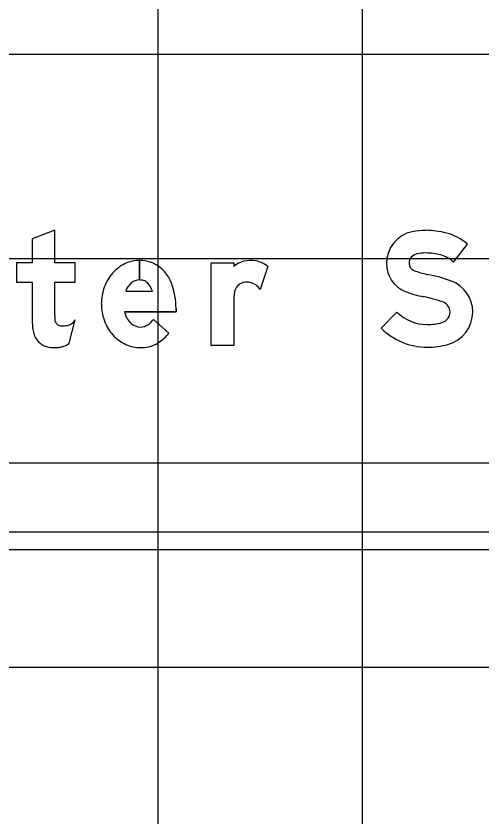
# Model space of a CAD drawing. Extents: x 1797809 to 2198143, y 249608 to 1237864.
# Drawn here: x 2196323.32 to 2196327.88, y 1237191.64 to 1237199.48 of the extents above; entities that cross this region are included whole.
import ezdxf

# ---------------------------------------------------------------- set-up
doc = ezdxf.new("R2010")
doc.units = 0
for name, color, linetype in [('GSBWFILL', 7, 'Continuous'), ('GSCOLORFILL', 7, 'Continuous'), ('GSOUTLINE', 7, 'Continuous'), ('GSSHT', 7, 'Continuous')]:
    doc.layers.add(name, color=color, linetype=linetype)

msp = doc.modelspace()

# ---------------------------------------------------------------- linework, layer by layer
at = {"layer": 'GSBWFILL'}
for p, q in [((2196324.5242, 1237197.0873), (2196324.5242, 1237196.8961)), ((2196324.5242, 1237196.8961), (2196324.5242, 1237197.0873)), ((2196325.7799, 1237197.0289), (2196325.7048, 1237196.8036)), ((2196324.389, 1237196.785), (2196324.6515, 1237196.785)), ((2196323.8374, 1237196.2766), (2196323.8957, 1237196.5061)), ((2196324.6604, 1237196.5104), (2196324.8121, 1237196.3761))]:
    msp.add_line(p, q, dxfattribs=at)
for points in [[(2196323.6962, 1237196.5497), (2196323.6962, 1237196.8739), (2196323.8957, 1237196.8739), (2196323.8957, 1237197.0651), (2196323.6962, 1237197.0651), (2196323.6962, 1237197.3838), (2196323.4746, 1237197.2997), (2196323.4746, 1237197.0651), (2196323.3194, 1237197.0651), (2196323.3194, 1237196.8739), (2196323.4746, 1237196.8739), (2196323.4746, 1237196.4828)], [(2196327.5976, 1237197.0718), (2196327.7347, 1237197.2467)], [(2196325.4474, 1237196.7034), (2196325.4474, 1237196.256), (2196325.2257, 1237196.256), (2196325.2257, 1237197.0651), (2196325.4474, 1237197.0651), (2196325.4474, 1237197.0289)], [(2196324.8821, 1237196.6171), (2196324.8821, 1237196.5855), (2196324.3763, 1237196.5855)], [(2196327.0443, 1237196.5818), (2196326.8882, 1237196.4243)]]:
    msp.add_lwpolyline(points, dxfattribs=at)
for centre, major_axis, ratio, start_param, end_param in [((2196327.2584, 1237197.0574), (0, 0.3175), 0.999994, 0.202758, 1.570796), ((2196327.326, 1237196.7289), (0, 0.6529), 0.999994, 0, 0.202758), ((2196327.326, 1237196.5812), (0, 0.8007), 0.999994, 6.026234, 6.283185), ((2196327.4003, 1237196.8639), (0, 0.5083), 0.999994, 5.565152, 6.026234), ((2196327.2584, 1237197.0574), (0, 0.0958), 0.999994, 0.202758, 1.570796), ((2196327.326, 1237196.7289), (0, 0.4312), 0.999994, 0, 0.202758), ((2196327.326, 1237196.5812), (0, 0.579), 0.999994, 6.026234, 6.283185), ((2196327.4003, 1237196.8639), (0, 0.2866), 0.999994, 5.523837, 6.026234), ((2196324.5467, 1237196.7114), (0, 0.381), 0.999997, 0.44196, 0.851746), ((2196324.5242, 1237196.759), (0, 0.3283), 0.999997, 0, 0.44196), ((2196324.5242, 1237196.759), (0, 0.3283), 0.999997, 5.868518, 6.283016), ((2196324.5159, 1237196.746), (0, 0.3436), 0.999997, 5.061282, 5.861635), ((2196325.6702, 1237196.7336), (0, 0.37), 0.999996, 0.443663, 0.646229), ((2196325.5827, 1237196.9176), (0, 0.1662), 0.999996, 0.24142, 0.443663), ((2196325.6112, 1237196.8019), (0, 0.2854), 0.999996, 6.103268, 6.524606), ((2196325.6176, 1237196.8373), (0, 0.2494), 0.999996, 5.846069, 6.103268), ((2196325.5922, 1237196.7828), (0, 0.3096), 0.999996, 5.631644, 5.846069), ((2196327.2351, 1237197.0574), (0, 0.2941), 0.999994, 1.570796, 2.761249), ((2196327.2351, 1237197.0574), (0, 0.0725), 0.999994, 1.570796, 2.761249), ((2196324.5819, 1237196.6806), (0, 0.4277), 0.999997, 0.851746, 1.222943), ((2196327.4766, 1237197.6616), (0, 0.7231), 0.999994, 2.761249, 2.95744), ((2196324.5242, 1237196.7676), (0, 0.1285), 0.999997, 0, 0.684319), ((2196324.5242, 1237196.7471), (0, 0.149), 0.999997, 6.008019, 6.282813), ((2196324.5421, 1237196.8105), (0, 0.0831), 0.999997, 5.468651, 6.008019), ((2196327.0971, 1237195.6242), (0, 1.3493), 0.999994, 5.918637, 6.099033), ((2196327.4631, 1237196.5832), (0, 0.3229), 0.999994, 4.712389, 5.918637), ((2196324.637, 1237196.6606), (0, 0.4864), 0.999997, 1.222943, 1.570796), ((2196324.5556, 1237196.7343), (0, 0.1741), 0.999997, 0.703138, 1.275447), ((2196324.4429, 1237196.717), (0, 0.2194), 0.999997, 5.027692, 5.468651), ((2196324.1617, 1237196.6171), (0, 0.7204), 0.999997, 4.712389, 5.061282), ((2196325.5651, 1237196.7637), (0, 0.1108), 0.999996, 0.293855, 1.188904), ((2196325.5673, 1237196.7565), (0, 0.1184), 0.999996, 0.067293, 0.293855), ((2196325.5712, 1237196.6976), (0, 0.1773), 0.999996, 6.094384, 6.350479), ((2196325.5759, 1237196.722), (0, 0.1525), 0.999996, 5.27661, 6.094384), ((2196325.9172, 1237196.7028), (0, 0.4698), 0.999996, 1.445958, 1.569673), ((2196325.6228, 1237196.7405), (0, 0.173), 0.999996, 1.188904, 1.450084), ((2196327.4766, 1237197.6616), (0, 0.9448), 0.999994, 2.761249, 2.95744), ((2196327.0971, 1237195.6242), (0, 1.1277), 0.999994, 5.918637, 6.099033), ((2196324.6225, 1237196.6606), (0, 0.4718), 0.999997, 1.570796, 1.928626), ((2196327.4631, 1237196.5832), (0, 0.1012), 0.999994, 4.712389, 5.918637), ((2196324.5893, 1237196.6325), (0, 0.2181), 0.999997, 1.788032, 2.378697), ((2196327.3395, 1237196.8796), (0, 0.4193), 0.999994, 2.360607, 3.141593), ((2196327.4567, 1237196.5832), (0, 0.1076), 0.999994, 3.401517, 4.712389), ((2196327.4567, 1237196.5832), (0, 0.3293), 0.999994, 3.401517, 4.712389), ((2196325.0838, 1237196.5497), (0, 1.3876), 0.999998, 1.570796, 1.606005), ((2196323.7599, 1237196.5117), (0, 0.0637), 0.999998, 1.74085, 2.407828), ((2196323.7498, 1237196.6149), (0, 0.182), 0.999998, 3.756278, 4.071638), ((2196324.5802, 1237196.6448), (0, 0.4267), 0.999997, 1.928626, 2.305123), ((2196324.525, 1237196.5941), (0, 0.1591), 0.999997, 3.209537, 4.158837), ((2196323.9047, 1237196.4828), (0, 0.4301), 0.999998, 1.570796, 1.830698), ((2196323.7619, 1237196.5139), (0, 0.0667), 0.999998, 2.407828, 3.141593), ((2196323.7619, 1237196.7972), (0, 0.3501), 0.999998, 3.141593, 3.310762), ((2196323.8068, 1237196.5341), (0, 0.0831), 0.999998, 3.310762, 3.756278), ((2196324.5378, 1237196.5796), (0, 0.1442), 0.999997, 2.383204, 3.128268), ((2196327.3395, 1237196.8796), (0, 0.641), 0.999994, 2.360607, 3.141593), ((2196327.3395, 1237197.024), (0, 0.5638), 0.999994, 3.141593, 3.401517), ((2196323.6631, 1237196.4185), (0, 0.1801), 0.999998, 1.830698, 2.869526), ((2196324.5532, 1237196.6204), (0, 0.3903), 0.999997, 2.305123, 2.711411), ((2196324.4872, 1237196.6307), (0, 0.4128), 0.999997, 3.710413, 4.047817), ((2196323.6891, 1237196.4947), (0, 0.2637), 0.999998, 3.427755, 3.738844), ((2196324.5358, 1237196.5826), (0, 0.3487), 0.999997, 2.711411, 3.141593), ((2196324.5453, 1237196.5397), (0, 0.3048), 0.999997, 3.35931, 3.710413), ((2196327.3395, 1237197.024), (0, 0.7854), 0.999994, 3.141593, 3.401517), ((2196323.6962, 1237196.5374), (0, 0.3035), 0.999998, 2.869526, 3.141593), ((2196323.6962, 1237196.671), (0, 0.4371), 0.999998, 3.141593, 3.205734), ((2196323.7127, 1237196.4145), (0, 0.1801), 0.999998, 3.205734, 3.427755), ((2196324.5358, 1237196.5826), (0, 0.3487), 0.999997, 3.141593, 3.35931)]:
    msp.add_ellipse(centre, major_axis=major_axis, ratio=ratio, start_param=start_param, end_param=end_param, dxfattribs=at)
at = {"layer": 'GSCOLORFILL'}
for p, q in [((2196324.5242, 1237197.0873), (2196324.5242, 1237196.8961)), ((2196324.5242, 1237196.8961), (2196324.5242, 1237197.0873)), ((2196325.7799, 1237197.0289), (2196325.7048, 1237196.8036)), ((2196324.389, 1237196.785), (2196324.6515, 1237196.785)), ((2196323.8374, 1237196.2766), (2196323.8957, 1237196.5061)), ((2196324.6604, 1237196.5104), (2196324.8121, 1237196.3761)), ((2196332.0117, 1237194.4269), (2196317.505, 1237194.4269)), ((2196317.5034, 1237194.2602), (2196332.0117, 1237194.2602)), ((2196317.505, 1237194.2602), (2196332.0117, 1237194.2602))]:
    msp.add_line(p, q, dxfattribs=at)
for points in [[(2196323.6962, 1237196.5497), (2196323.6962, 1237196.8739), (2196323.8957, 1237196.8739), (2196323.8957, 1237197.0651), (2196323.6962, 1237197.0651), (2196323.6962, 1237197.3838), (2196323.4746, 1237197.2997), (2196323.4746, 1237197.0651), (2196323.3194, 1237197.0651), (2196323.3194, 1237196.8739), (2196323.4746, 1237196.8739), (2196323.4746, 1237196.4828)], [(2196327.5976, 1237197.0718), (2196327.7347, 1237197.2467)], [(2196325.4474, 1237196.7034), (2196325.4474, 1237196.256), (2196325.2257, 1237196.256), (2196325.2257, 1237197.0651), (2196325.4474, 1237197.0651), (2196325.4474, 1237197.0289)], [(2196324.8821, 1237196.6171), (2196324.8821, 1237196.5855), (2196324.3763, 1237196.5855)], [(2196327.0443, 1237196.5818), (2196326.8882, 1237196.4243)]]:
    msp.add_lwpolyline(points, dxfattribs=at)
for centre, major_axis, ratio, start_param, end_param in [((2196327.2584, 1237197.0574), (0, 0.3175), 0.999994, 0.202758, 1.570796), ((2196327.326, 1237196.7289), (0, 0.6529), 0.999994, 0, 0.202758), ((2196327.326, 1237196.5812), (0, 0.8007), 0.999994, 6.026234, 6.283185), ((2196327.4003, 1237196.8639), (0, 0.5083), 0.999994, 5.565152, 6.026234), ((2196327.2584, 1237197.0574), (0, 0.0958), 0.999994, 0.202758, 1.570796), ((2196327.326, 1237196.7289), (0, 0.4312), 0.999994, 0, 0.202758), ((2196327.326, 1237196.5812), (0, 0.579), 0.999994, 6.026234, 6.283185), ((2196327.4003, 1237196.8639), (0, 0.2866), 0.999994, 5.523837, 6.026234), ((2196324.5467, 1237196.7114), (0, 0.381), 0.999997, 0.44196, 0.851746), ((2196324.5242, 1237196.759), (0, 0.3283), 0.999997, 0, 0.44196), ((2196324.5242, 1237196.759), (0, 0.3283), 0.999997, 5.868518, 6.283016), ((2196324.5159, 1237196.746), (0, 0.3436), 0.999997, 5.061282, 5.861635), ((2196325.6702, 1237196.7336), (0, 0.37), 0.999996, 0.443663, 0.646229), ((2196325.5827, 1237196.9176), (0, 0.1662), 0.999996, 0.24142, 0.443663), ((2196325.6112, 1237196.8019), (0, 0.2854), 0.999996, 6.103268, 6.524606), ((2196325.6176, 1237196.8373), (0, 0.2494), 0.999996, 5.846069, 6.103268), ((2196325.5922, 1237196.7828), (0, 0.3096), 0.999996, 5.631644, 5.846069), ((2196327.2351, 1237197.0574), (0, 0.2941), 0.999994, 1.570796, 2.761249), ((2196327.2351, 1237197.0574), (0, 0.0725), 0.999994, 1.570796, 2.761249), ((2196324.5819, 1237196.6806), (0, 0.4277), 0.999997, 0.851746, 1.222943), ((2196327.4766, 1237197.6616), (0, 0.7231), 0.999994, 2.761249, 2.95744), ((2196324.5242, 1237196.7676), (0, 0.1285), 0.999997, 0, 0.684319), ((2196324.5242, 1237196.7471), (0, 0.149), 0.999997, 6.008019, 6.282813), ((2196324.5421, 1237196.8105), (0, 0.0831), 0.999997, 5.468651, 6.008019), ((2196327.0971, 1237195.6242), (0, 1.3493), 0.999994, 5.918637, 6.099033), ((2196327.4631, 1237196.5832), (0, 0.3229), 0.999994, 4.712389, 5.918637), ((2196324.637, 1237196.6606), (0, 0.4864), 0.999997, 1.222943, 1.570796), ((2196324.5556, 1237196.7343), (0, 0.1741), 0.999997, 0.703138, 1.275447), ((2196324.4429, 1237196.717), (0, 0.2194), 0.999997, 5.027692, 5.468651), ((2196324.1617, 1237196.6171), (0, 0.7204), 0.999997, 4.712389, 5.061282), ((2196325.5651, 1237196.7637), (0, 0.1108), 0.999996, 0.293855, 1.188904), ((2196325.5673, 1237196.7565), (0, 0.1184), 0.999996, 0.067293, 0.293855), ((2196325.5712, 1237196.6976), (0, 0.1773), 0.999996, 6.094384, 6.350479), ((2196325.5759, 1237196.722), (0, 0.1525), 0.999996, 5.27661, 6.094384), ((2196325.9172, 1237196.7028), (0, 0.4698), 0.999996, 1.445958, 1.569673), ((2196325.6228, 1237196.7405), (0, 0.173), 0.999996, 1.188904, 1.450084), ((2196327.4766, 1237197.6616), (0, 0.9448), 0.999994, 2.761249, 2.95744), ((2196327.0971, 1237195.6242), (0, 1.1277), 0.999994, 5.918637, 6.099033), ((2196324.6225, 1237196.6606), (0, 0.4718), 0.999997, 1.570796, 1.928626), ((2196327.4631, 1237196.5832), (0, 0.1012), 0.999994, 4.712389, 5.918637), ((2196324.5893, 1237196.6325), (0, 0.2181), 0.999997, 1.788032, 2.378697), ((2196327.3395, 1237196.8796), (0, 0.4193), 0.999994, 2.360607, 3.141593), ((2196327.4567, 1237196.5832), (0, 0.1076), 0.999994, 3.401517, 4.712389), ((2196327.4567, 1237196.5832), (0, 0.3293), 0.999994, 3.401517, 4.712389), ((2196325.0838, 1237196.5497), (0, 1.3876), 0.999998, 1.570796, 1.606005), ((2196323.7599, 1237196.5117), (0, 0.0637), 0.999998, 1.74085, 2.407828), ((2196323.7498, 1237196.6149), (0, 0.182), 0.999998, 3.756278, 4.071638), ((2196324.5802, 1237196.6448), (0, 0.4267), 0.999997, 1.928626, 2.305123), ((2196324.525, 1237196.5941), (0, 0.1591), 0.999997, 3.209537, 4.158837), ((2196323.9047, 1237196.4828), (0, 0.4301), 0.999998, 1.570796, 1.830698), ((2196323.7619, 1237196.5139), (0, 0.0667), 0.999998, 2.407828, 3.141593), ((2196323.7619, 1237196.7972), (0, 0.3501), 0.999998, 3.141593, 3.310762), ((2196323.8068, 1237196.5341), (0, 0.0831), 0.999998, 3.310762, 3.756278), ((2196324.5378, 1237196.5796), (0, 0.1442), 0.999997, 2.383204, 3.128268), ((2196327.3395, 1237196.8796), (0, 0.641), 0.999994, 2.360607, 3.141593), ((2196327.3395, 1237197.024), (0, 0.5638), 0.999994, 3.141593, 3.401517), ((2196323.6631, 1237196.4185), (0, 0.1801), 0.999998, 1.830698, 2.869526), ((2196324.5532, 1237196.6204), (0, 0.3903), 0.999997, 2.305123, 2.711411), ((2196324.4872, 1237196.6307), (0, 0.4128), 0.999997, 3.710413, 4.047817), ((2196323.6891, 1237196.4947), (0, 0.2637), 0.999998, 3.427755, 3.738844), ((2196324.5358, 1237196.5826), (0, 0.3487), 0.999997, 2.711411, 3.141593), ((2196324.5453, 1237196.5397), (0, 0.3048), 0.999997, 3.35931, 3.710413), ((2196327.3395, 1237197.024), (0, 0.7854), 0.999994, 3.141593, 3.401517), ((2196323.6962, 1237196.5374), (0, 0.3035), 0.999998, 2.869526, 3.141593), ((2196323.6962, 1237196.671), (0, 0.4371), 0.999998, 3.141593, 3.205734), ((2196323.7127, 1237196.4145), (0, 0.1801), 0.999998, 3.205734, 3.427755), ((2196324.5358, 1237196.5826), (0, 0.3487), 0.999997, 3.141593, 3.35931)]:
    msp.add_ellipse(centre, major_axis=major_axis, ratio=ratio, start_param=start_param, end_param=end_param, dxfattribs=at)
at = {"layer": 'GSOUTLINE'}
for p, q in [((2196325.7799, 1237197.0289), (2196325.7048, 1237196.8036)), ((2196324.389, 1237196.785), (2196324.6515, 1237196.785)), ((2196323.8374, 1237196.2766), (2196323.8957, 1237196.5061)), ((2196324.8121, 1237196.3761), (2196324.6604, 1237196.5104))]:
    msp.add_line(p, q, dxfattribs=at)
for points in [[(2196323.6962, 1237196.5497), (2196323.6962, 1237196.8739), (2196323.8957, 1237196.8739), (2196323.8957, 1237197.0651), (2196323.6962, 1237197.0651), (2196323.6962, 1237197.3838), (2196323.4746, 1237197.2997), (2196323.4746, 1237197.0651), (2196323.3194, 1237197.0651), (2196323.3194, 1237196.8739), (2196323.4746, 1237196.8739), (2196323.4746, 1237196.4828)], [(2196327.5976, 1237197.0718), (2196327.7347, 1237197.2467)], [(2196325.4474, 1237196.7034), (2196325.4474, 1237196.256), (2196325.2257, 1237196.256), (2196325.2257, 1237197.0651), (2196325.4474, 1237197.0651), (2196325.4474, 1237197.0289)], [(2196324.3763, 1237196.5855), (2196324.8821, 1237196.5855), (2196324.8821, 1237196.6171)], [(2196327.0443, 1237196.5818), (2196326.8882, 1237196.4243)]]:
    msp.add_lwpolyline(points, dxfattribs=at)
for centre, major_axis, ratio, start_param, end_param in [((2196327.2584, 1237197.0574), (0, 0.3175), 0.999994, 0.202758, 1.570796), ((2196327.326, 1237196.7289), (0, 0.6529), 0.999994, 0, 0.202758), ((2196327.326, 1237196.5812), (0, 0.8007), 0.999994, 6.026234, 6.283185), ((2196327.4003, 1237196.8639), (0, 0.5083), 0.999994, 5.565152, 6.026234), ((2196327.2584, 1237197.0574), (0, 0.0958), 0.999994, 0.202758, 1.570796), ((2196327.326, 1237196.7289), (0, 0.4312), 0.999994, 0, 0.202758), ((2196327.326, 1237196.5812), (0, 0.579), 0.999994, 6.026234, 6.283185), ((2196327.4003, 1237196.8639), (0, 0.2866), 0.999994, 5.523837, 6.026234), ((2196324.5467, 1237196.7114), (0, 0.381), 0.999997, 0.44196, 0.851746), ((2196324.5242, 1237196.759), (0, 0.3283), 0.999997, 0, 0.44196), ((2196324.5242, 1237196.759), (0, 0.3283), 0.999997, 5.868518, 6.283185), ((2196324.5159, 1237196.746), (0, 0.3436), 0.999997, 5.061282, 5.861635), ((2196325.6702, 1237196.7336), (0, 0.37), 0.999996, 0.443663, 0.646229), ((2196325.5827, 1237196.9176), (0, 0.1662), 0.999996, 0.24142, 0.443663), ((2196325.6112, 1237196.8019), (0, 0.2854), 0.999996, 6.103268, 6.524606), ((2196325.6176, 1237196.8373), (0, 0.2494), 0.999996, 5.846069, 6.103268), ((2196325.5922, 1237196.7828), (0, 0.3096), 0.999996, 5.631644, 5.846069), ((2196327.2351, 1237197.0574), (0, 0.2941), 0.999994, 1.570796, 2.761249), ((2196327.2351, 1237197.0574), (0, 0.0725), 0.999994, 1.570796, 2.761249), ((2196324.5819, 1237196.6806), (0, 0.4277), 0.999997, 0.851746, 1.222943), ((2196327.4766, 1237197.6616), (0, 0.7231), 0.999994, 2.761249, 2.95744), ((2196324.5242, 1237196.7676), (0, 0.1285), 0.999997, 0, 0.684319), ((2196324.5242, 1237196.7471), (0, 0.149), 0.999997, 6.008019, 6.283185), ((2196324.5421, 1237196.8105), (0, 0.0831), 0.999997, 5.468651, 6.008019), ((2196327.0971, 1237195.6242), (0, 1.3493), 0.999994, 5.918637, 6.099033), ((2196327.4631, 1237196.5832), (0, 0.3229), 0.999994, 4.712389, 5.918637), ((2196324.637, 1237196.6606), (0, 0.4864), 0.999997, 1.222943, 1.570796), ((2196324.5556, 1237196.7343), (0, 0.1741), 0.999997, 0.703138, 1.275447), ((2196324.4429, 1237196.717), (0, 0.2194), 0.999997, 5.027692, 5.468651), ((2196324.1617, 1237196.6171), (0, 0.7204), 0.999997, 4.712389, 5.061282), ((2196325.5651, 1237196.7637), (0, 0.1108), 0.999996, 0.293855, 1.188904), ((2196325.5673, 1237196.7565), (0, 0.1184), 0.999996, 0.067293, 0.293855), ((2196325.5712, 1237196.6976), (0, 0.1773), 0.999996, 6.094384, 6.350479), ((2196325.5759, 1237196.722), (0, 0.1525), 0.999996, 5.27661, 6.094384), ((2196325.9172, 1237196.7028), (0, 0.4698), 0.999996, 1.445958, 1.569673), ((2196325.6228, 1237196.7405), (0, 0.173), 0.999996, 1.188904, 1.450084), ((2196327.4766, 1237197.6616), (0, 0.9448), 0.999994, 2.761249, 2.95744), ((2196327.0971, 1237195.6242), (0, 1.1277), 0.999994, 5.918637, 6.099033), ((2196324.6225, 1237196.6606), (0, 0.4718), 0.999997, 1.570796, 1.928626), ((2196327.4631, 1237196.5832), (0, 0.1012), 0.999994, 4.712389, 5.918637), ((2196324.5893, 1237196.6325), (0, 0.2181), 0.999997, 1.788032, 2.378697), ((2196327.3395, 1237196.8796), (0, 0.4193), 0.999994, 2.360607, 3.141593), ((2196327.4567, 1237196.5832), (0, 0.1076), 0.999994, 3.401517, 4.712389), ((2196327.4567, 1237196.5832), (0, 0.3293), 0.999994, 3.401517, 4.712389), ((2196325.0838, 1237196.5497), (0, 1.3876), 0.999998, 1.570796, 1.606005), ((2196323.7599, 1237196.5117), (0, 0.0637), 0.999998, 1.74085, 2.407828), ((2196323.7498, 1237196.6149), (0, 0.182), 0.999998, 3.756278, 4.071638), ((2196324.5802, 1237196.6448), (0, 0.4267), 0.999997, 1.928626, 2.305123), ((2196324.525, 1237196.5941), (0, 0.1591), 0.999997, 3.209537, 4.158837), ((2196323.9047, 1237196.4828), (0, 0.4301), 0.999998, 1.570796, 1.830698), ((2196323.7619, 1237196.5139), (0, 0.0667), 0.999998, 2.407828, 3.141593), ((2196323.7619, 1237196.7972), (0, 0.3501), 0.999998, 3.141593, 3.310762), ((2196323.8068, 1237196.5341), (0, 0.0831), 0.999998, 3.310762, 3.756278), ((2196324.5378, 1237196.5796), (0, 0.1442), 0.999997, 2.383204, 3.128268), ((2196327.3395, 1237196.8796), (0, 0.641), 0.999994, 2.360607, 3.141593), ((2196327.3395, 1237197.024), (0, 0.5638), 0.999994, 3.141593, 3.401517), ((2196323.6631, 1237196.4185), (0, 0.1801), 0.999998, 1.830698, 2.869526), ((2196324.5532, 1237196.6204), (0, 0.3903), 0.999997, 2.305123, 2.711411), ((2196324.4872, 1237196.6307), (0, 0.4128), 0.999997, 3.710413, 4.047817), ((2196323.6891, 1237196.4947), (0, 0.2637), 0.999998, 3.427755, 3.738844), ((2196324.5358, 1237196.5826), (0, 0.3487), 0.999997, 2.711411, 3.141593), ((2196324.5453, 1237196.5397), (0, 0.3048), 0.999997, 3.35931, 3.710413), ((2196327.3395, 1237197.024), (0, 0.7854), 0.999994, 3.141593, 3.401517), ((2196323.6962, 1237196.5374), (0, 0.3035), 0.999998, 2.869526, 3.141593), ((2196323.6962, 1237196.671), (0, 0.4371), 0.999998, 3.141593, 3.205734), ((2196323.7127, 1237196.4145), (0, 0.1801), 0.999998, 3.205734, 3.427755), ((2196324.5358, 1237196.5826), (0, 0.3487), 0.999997, 3.141593, 3.35931)]:
    msp.add_ellipse(centre, major_axis=major_axis, ratio=ratio, start_param=start_param, end_param=end_param, dxfattribs=at)
at = {"layer": 'GSSHT'}
for p, q in [((2196324.7065, 1237163.1062), (2196324.7065, 1237223.1062)), ((2196326.7065, 1237163.1062), (2196326.7065, 1237223.1062)), ((2196264.7065, 1237199.1062), (2196394.7065, 1237199.1062)), ((2196264.7065, 1237197.1062), (2196394.7065, 1237197.1062)), ((2196264.7065, 1237195.1062), (2196394.7065, 1237195.1062)), ((2196264.7065, 1237193.1062), (2196394.7065, 1237193.1062))]:
    msp.add_line(p, q, dxfattribs=at)

doc.saveas('drawing.dxf')
